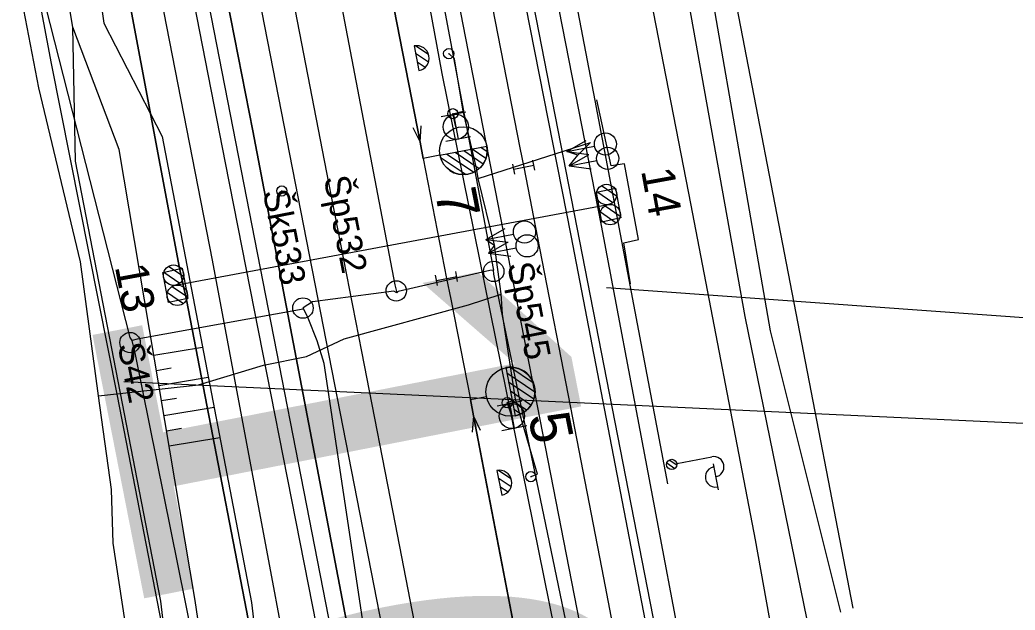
# Model space of a CAD drawing. Extents: x -545736 to -544888, y -1122892 to -1119128.
# Drawn here: x -545093.16 to -545044.47, y -1122476.71 to -1122447.83 of the extents above; entities that cross this region are included whole.
import ezdxf

# ---------------------------------------------------------------- set-up
doc = ezdxf.new("R2010")
doc.units = 0
for name, color, linetype in [('osvětlené plochy-hodnota-obrys', 7, 'Continuous'), ('Vrstva 1', 7, 'Continuous'), ('Vrstva 1 - Koleje', 7, 'Continuous'), ('Vrstva 11 - Trakce', 7, 'Continuous'), ('Vrstva 12 - Trakce zaklady', 7, 'Continuous'), ('Vrstva 17', 7, 'Continuous'), ('Vrstva 17_ploty - zabradli', 7, 'Continuous'), ('Vrstva 2 - Vyhybky', 7, 'Continuous'), ('Vrstva 23', 7, 'Continuous'), ('Vrstva 25', 7, 'Continuous'), ('Vrstva 26', 7, 'Continuous'), ('Vrstva 27', 7, 'Continuous'), ('Vrstva 28 - zabzar', 7, 'Continuous'), ('Vrstva 3 - Lisy - Pocitaci body', 7, 'Continuous'), ('Vrstva 31', 7, 'Continuous'), ('Vrstva 32', 7, 'Continuous'), ('Vrstva 35', 7, 'Continuous'), ('Vrstva 4 - Teren - stezky - prechody - plochy', 7, 'Continuous'), ('Vrstva 43', 7, 'Continuous'), ('Vrstva 44', 7, 'Continuous'), ('Vrstva 48', 7, 'Continuous'), ('Vrstva 49', 7, 'Continuous'), ('Vrstva 50', 7, 'Continuous'), ('Vrstva 63', 7, 'Continuous')]:
    doc.layers.add(name, color=color, linetype=linetype)

msp = doc.modelspace()

# ---------------------------------------------------------------- linework, layer by layer
at = {"layer": 'osvětlené plochy-hodnota-obrys'}
for points in [[(-545104.447, -1122260.603), (-545047.997, -1122549.826)], [(-545052.902, -1122550.783), (-545063.265, -1122552.806), (-545092.05, -1122405.326)]]:
    msp.add_lwpolyline(points, dxfattribs=at)
at = {"layer": 'Vrstva 1'}
for points in [[(-545068.904, -1122411.876), (-545066.819, -1122423.364), (-545063.507, -1122440.549), (-545060.331, -1122456.897), (-545057.192, -1122473.275), (-545054.444, -1122488.508), (-545052.57, -1122500.819), (-545051.42, -1122511.592), (-545050.311, -1122520.98), (-545049.375, -1122526.795), (-545046.137, -1122542.925), (-545043.214, -1122557.71), (-545039.903, -1122574.434), (-545036.419, -1122592.255), (-545033.982, -1122604.761), (-545029.871, -1122624.617), (-545027.294, -1122633.968), (-545025.013, -1122641.762), (-545022.676, -1122652.428), (-545020.046, -1122666.027), (-545016.909, -1122682.055), (-545009.383, -1122721.21)], [(-545077.711, -1122482.141), (-545078.022, -1122480.601), (-545083.104, -1122454.82), (-545087.968, -1122429.854), (-545090.872, -1122415.011), (-545090.872, -1122415.011)]]:
    msp.add_lwpolyline(points, dxfattribs=at)
at = {"layer": 'Vrstva 1 - Koleje'}
for points in [[(-545087.631, -1122356.921), (-545087.478, -1122357.706), (-545083.658, -1122377.335), (-545081.276, -1122399.123), (-545079.824, -1122412.231), (-545077.406, -1122434.196), (-545073.577, -1122453.817), (-545073.422, -1122454.612)], [(-545087.631, -1122356.921), (-545087.478, -1122357.706), (-545083.658, -1122377.335), (-545079.457, -1122398.925), (-545078.22, -1122405.227), (-545076.531, -1122413.905), (-545074.914, -1122422.224), (-545073.241, -1122430.787), (-545071.58, -1122439.294), (-545069.9, -1122447.908), (-545068.694, -1122454.095), (-545068.51, -1122455.04), (-545067.74, -1122458.991), (-545066.218, -1122466.788), (-545064.604, -1122475.134), (-545063.149, -1122482.709), (-545061.605, -1122490.815), (-545060.225, -1122498.121), (-545058.79, -1122505.8), (-545058.492, -1122507.408), (-545055.506, -1122523.754), (-545052.665, -1122539.312), (-545052.521, -1122540.099)], [(-545069.539, -1122499.984), (-545069.814, -1122498.512), (-545071.553, -1122489.328), (-545073.141, -1122481.01), (-545074.782, -1122472.511), (-545076.429, -1122464.049), (-545078.036, -1122455.797), (-545079.674, -1122447.385), (-545081.331, -1122438.891), (-545082.96, -1122430.532), (-545084.505, -1122422.611), (-545085.821, -1122415.851), (-545086.933, -1122410.139), (-545087.985, -1122404.745), (-545089.107, -1122398.973)], [(-545083.688, -1122401.957), (-545082.72, -1122406.953), (-545081.625, -1122412.574), (-545077.406, -1122434.196), (-545074.358, -1122449.817), (-545073.577, -1122453.817), (-545073.422, -1122454.612)], [(-545073.422, -1122454.612), (-545072.281, -1122460.477), (-545072.082, -1122461.498), (-545071.121, -1122466.407)], [(-545052.521, -1122540.099), (-545052.665, -1122539.312), (-545055.506, -1122523.754), (-545060.249, -1122507.97), (-545063.074, -1122498.691), (-545067.975, -1122482.725), (-545070.968, -1122467.202), (-545071.121, -1122466.407)], [(-545045.385, -1122609.05), (-545046.733, -1122601.181), (-545048.18, -1122592.761), (-545048.908, -1122588.523), (-545050.442, -1122579.607), (-545051.961, -1122570.765), (-545053.451, -1122562.174), (-545054.791, -1122554.514), (-545055.355, -1122551.329), (-545056.105, -1122547.087), (-545057.584, -1122538.791), (-545059.098, -1122530.393), (-545060.459, -1122522.91), (-545062.079, -1122514.072), (-545063.588, -1122505.944), (-545064.879, -1122499.052), (-545067.975, -1122482.725), (-545070.312, -1122470.606), (-545070.968, -1122467.202), (-545071.121, -1122466.407)]]:
    msp.add_lwpolyline(points, dxfattribs=at)
at = {"layer": 'Vrstva 11 - Trakce'}
for p, q in [((-545064.937, -1122456.231), (-545064.158, -1122456.771)), ((-545064.702, -1122455.938), (-545063.968, -1122456.446)), ((-545085.548, -1122460.812), (-545064.372, -1122456.867)), ((-545064.525, -1122456.924), (-545063.789, -1122457.434)), ((-545064.759, -1122457.219), (-545063.981, -1122457.756)), ((-545085.88, -1122459.884), (-545085.145, -1122460.39)), ((-545086.115, -1122460.178), (-545085.334, -1122460.715)), ((-545085.701, -1122460.87), (-545084.963, -1122461.377)), ((-545085.934, -1122461.165), (-545085.155, -1122461.7))]:
    msp.add_line(p, q, dxfattribs=at)
for centre in [(-545064.462, -1122456.375), (-545064.282, -1122457.359), (-545085.639, -1122460.32), (-545085.457, -1122461.304)]:
    msp.add_circle(centre, 0.5, dxfattribs=at)
at = {"layer": 'Vrstva 12 - Trakce zaklady'}
for p, q in [((-545086.157, -1122460.182), (-545085.218, -1122459.981)), ((-545084.944, -1122461.458), (-545085.884, -1122461.658))]:
    msp.add_line(p, q, dxfattribs=at)
for points in [[(-545064.691, -1122457.732), (-545064.951, -1122456.262), (-545064.026, -1122456.059), (-545063.76, -1122457.521), (-545064.691, -1122457.732)], [(-545085.218, -1122459.981), (-545084.944, -1122461.458), (-545085.884, -1122461.658), (-545086.157, -1122460.182), (-545085.218, -1122459.981)], [(-545085.218, -1122459.981), (-545085.218, -1122459.981), (-545084.944, -1122461.458), (-545084.944, -1122461.458)]]:
    msp.add_lwpolyline(points, dxfattribs=at)
at = {"layer": 'Vrstva 17'}
msp.add_lwpolyline([(-545061.455, -1122470.527), (-545065.01, -1122451.773), (-545069.381, -1122428.948), (-545072.48, -1122413.359), (-545077.522, -1122387.101), (-545079.508, -1122376.78)], dxfattribs=at)
at = {"layer": 'Vrstva 17_ploty - zabradli'}
msp.add_lwpolyline([(-545063.287, -1122460.741), (-545063.618, -1122458.736), (-545062.888, -1122458.571), (-545063.581, -1122454.877), (-545064.234, -1122454.97), (-545064.94, -1122451.744)], dxfattribs=at)
at = {"layer": 'Vrstva 2 - Vyhybky'}
for p, q in [((-545072.615, -1122454.452), (-545070.316, -1122454.004)), ((-545071.448, -1122454.225), (-545070.489, -1122454.87)), ((-545071.031, -1122454.143), (-545070.358, -1122454.597)), ((-545070.615, -1122454.062), (-545070.298, -1122454.275)), ((-545072.615, -1122454.452), (-545073.422, -1122454.612)), ((-545072.614, -1122454.453), (-545072.615, -1122454.452)), ((-545072.591, -1122454.539), (-545071.331, -1122455.388)), ((-545072.281, -1122454.387), (-545070.955, -1122455.279)), ((-545071.865, -1122454.305), (-545070.686, -1122455.099)), ((-545069.389, -1122464.845), (-545068.928, -1122467.2)), ((-545068.036, -1122465.603), (-545069.191, -1122464.826)), ((-545067.961, -1122466.039), (-545069.336, -1122465.114)), ((-545068.018, -1122466.386), (-545069.249, -1122465.558)), ((-545071.121, -1122466.407), (-545070.336, -1122466.253)), ((-545068.157, -1122466.679), (-545069.162, -1122466.002)), ((-545068.368, -1122466.922), (-545069.075, -1122466.447)), ((-545068.661, -1122467.111), (-545068.988, -1122466.89))]:
    msp.add_line(p, q, dxfattribs=at)
for points in [[(-545073.422, -1122454.612), (-545073.577, -1122453.817), (-545077.406, -1122434.196), (-545081.625, -1122412.574)], [(-545073.928, -1122453.098), (-545073.577, -1122453.817), (-545073.522, -1122453.019)], [(-545071.121, -1122466.407), (-545070.968, -1122467.202), (-545067.975, -1122482.725), (-545064.879, -1122499.052)], [(-545070.618, -1122467.922), (-545070.968, -1122467.202), (-545071.025, -1122468)]]:
    msp.add_lwpolyline(points, dxfattribs=at)
for centre, radius in [((-545071.459, -1122454.228), 1.17), ((-545069.158, -1122466.023), 1.2)]:
    msp.add_circle(centre, radius, dxfattribs=at)
for centre, radius, start, end in [((-545071.465, -1122454.228), 1.171, 191.0725, 11.0334), ((-545069.158, -1122466.023), 1.2, 281.0763, 101.0763)]:
    msp.add_arc(centre, radius, start, end, dxfattribs=at)
at = {"layer": 'Vrstva 23'}
msp.add_line((-545052.391, -1122476.609), (-545068.487, -1122393.377), dxfattribs=at)
at = {"layer": 'Vrstva 25'}
for p, q in [((-545061.388, -1122469.36), (-545061.025, -1122469.607)), ((-545061.026, -1122469.534), (-545059.307, -1122469.209)), ((-545061.509, -1122469.504), (-545061.113, -1122469.774)), ((-545059.242, -1122469.552), (-545059, -1122470.83))]:
    msp.add_line(p, q, dxfattribs=at)
msp.add_circle((-545061.272, -1122469.581), 0.25, dxfattribs=at)
msp.add_circle((-545061.272, -1122469.581), 0.25, dxfattribs=at)
for centre, start, end in [((-545059.214, -1122469.7), 280.7336, 100.7336), ((-545059.127, -1122470.192), 100.031, 281.4362)]:
    msp.add_arc(centre, 0.5, start, end, dxfattribs=at)
at = {"layer": 'Vrstva 26'}
msp.add_lwpolyline([(-545074.677, -1122532.566), (-545074.132, -1122533.974), (-545074.641, -1122534.055), (-545076.033, -1122534.608), (-545081.852, -1122500.2), (-545082.733, -1122495.291), (-545088.377, -1122466.226), (-545091.604, -1122449.97), (-545095.803, -1122427.789), (-545096.504, -1122425.231), (-545096.934, -1122424.458), (-545097.239, -1122424.494)], dxfattribs=at)
at = {"layer": 'Vrstva 27'}
for p, q in [((-545072.185, -1122449.455), (-545072.175, -1122449.505)), ((-545071.985, -1122452.395), (-545071.975, -1122452.445)), ((-545069.325, -1122466.535), (-545069.315, -1122466.585)), ((-545068.165, -1122470.155), (-545068.155, -1122470.205))]:
    msp.add_line(p, q, dxfattribs=at)
for centre in [(-545072.18, -1122449.48), (-545071.98, -1122452.42), (-545069.32, -1122466.56), (-545068.16, -1122470.18)]:
    msp.add_circle(centre, 0.25, dxfattribs=at)
at = {"layer": 'Vrstva 28 - zabzar'}
for points in [[(-545081.29, -1122506.35), (-545083.52, -1122495.4), (-545087.27, -1122480.36), (-545088, -1122477.28), (-545088.6, -1122473.44), (-545088.68, -1122470.8), (-545089.31, -1122466.23), (-545090.2, -1122459.67), (-545092.23, -1122451.16), (-545094.2, -1122440.96), (-545096.89, -1122439.25), (-545098.21, -1122435.16), (-545098.87, -1122433.13), (-545100.24, -1122425.44), (-545102.2, -1122418.85), (-545103.21, -1122414.3), (-545103.69, -1122412.05), (-545103.93, -1122410.89)], [(-545068.16, -1122470.18), (-545067.84, -1122470.05), (-545068.91, -1122466.38), (-545069.55, -1122462.23), (-545069.62, -1122461.24), (-545069.94, -1122458.85), (-545070.74, -1122455.59), (-545070.82, -1122455.09), (-545071.47, -1122452.3), (-545071.9, -1122449.73), (-545072.18, -1122449.48)], [(-545071.83, -1122453.06), (-545071.98, -1122452.42), (-545071.47, -1122452.3)], [(-545070.74, -1122455.59), (-545065.25, -1122453.83), (-545065.87, -1122454.45)], [(-545066.29, -1122454.97), (-545065.87, -1122454.45), (-545066.4, -1122454.27)], [(-545070.36, -1122458.57), (-545069.94, -1122458.85), (-545070.23, -1122459.25)], [(-545089.31, -1122466.23), (-545084.42, -1122465.68), (-545081.24, -1122464.73), (-545079.13, -1122464.3), (-545077.29, -1122463.44), (-545071.21, -1122461.77), (-545069.67, -1122461.26), (-545069.62, -1122461.24)], [(-545069.09, -1122467.21), (-545069.32, -1122466.56), (-545068.91, -1122466.38)]]:
    msp.add_lwpolyline(points, dxfattribs=at)
at = {"layer": 'Vrstva 3 - Lisy - Pocitaci body'}
for p, q in [((-545073.865, -1122449.1), (-545073.638, -1122450.311)), ((-545073.782, -1122449.091), (-545073.175, -1122449.508)), ((-545073.798, -1122449.457), (-545073.166, -1122449.889)), ((-545073.718, -1122449.886), (-545073.326, -1122450.15)), ((-545073.638, -1122450.311), (-545073.638, -1122450.311)), ((-545071.343, -1122452.337), (-545072.553, -1122452.573)), ((-545071.948, -1122452.455), (-545071.712, -1122453.665)), ((-545071.107, -1122453.547), (-545072.317, -1122453.783)), ((-545066.4, -1122454.27), (-545065.45, -1122453.733)), ((-545066.4, -1122454.27), (-545065.046, -1122454.006)), ((-545066.4, -1122454.27), (-545065.318, -1122454.41)), ((-545067.971, -1122455.19), (-545068.067, -1122454.699)), ((-545066.29, -1122454.97), (-545065.34, -1122454.434)), ((-545066.29, -1122454.97), (-545064.935, -1122454.706)), ((-545068.953, -1122455.381), (-545069.049, -1122454.89)), ((-545069.001, -1122455.136), (-545068.019, -1122454.944)), ((-545066.29, -1122454.97), (-545065.208, -1122455.111)), ((-545070.36, -1122458.57), (-545069.41, -1122458.034)), ((-545070.36, -1122458.57), (-545069.005, -1122458.306)), ((-545070.36, -1122458.57), (-545069.278, -1122458.711)), ((-545070.23, -1122459.25), (-545069.28, -1122458.713)), ((-545070.23, -1122459.25), (-545068.876, -1122458.986)), ((-545070.23, -1122459.25), (-545069.148, -1122459.39)), ((-545072.724, -1122460.818), (-545072.82, -1122460.327)), ((-545072.772, -1122460.573), (-545071.79, -1122460.381)), ((-545071.742, -1122460.627), (-545071.838, -1122460.136)), ((-545068.606, -1122466.486), (-545069.814, -1122466.726)), ((-545069.21, -1122466.606), (-545068.97, -1122467.814)), ((-545068.366, -1122467.694), (-545069.574, -1122467.934)), ((-545069.748, -1122469.87), (-545069.134, -1122470.277)), ((-545069.831, -1122469.881), (-545069.584, -1122471.088)), ((-545069.758, -1122470.237), (-545069.119, -1122470.658)), ((-545069.671, -1122470.664), (-545069.274, -1122470.922)), ((-545069.584, -1122471.088), (-545069.584, -1122471.088))]:
    msp.add_line(p, q, dxfattribs=at)
for centre, radius in [((-545071.829, -1122453.062), 0.616), ((-545064.513, -1122453.904), 0.542), ((-545064.403, -1122454.605), 0.542), ((-545068.473, -1122458.205), 0.542), ((-545068.343, -1122458.884), 0.542), ((-545069.089, -1122467.212), 0.616)]:
    msp.add_circle(centre, radius, dxfattribs=at)
for centre, start, end in [((-545073.751, -1122449.706), 10.6021, 100.6021), ((-545073.751, -1122449.706), 280.6021, 10.6021), ((-545069.707, -1122470.485), 11.5627, 101.5627), ((-545069.707, -1122470.485), 281.5627, 11.5627)]:
    msp.add_arc(centre, 0.616, start, end, dxfattribs=at)
at = {"layer": 'Vrstva 31'}
msp.add_lwpolyline([(-545062.05, -1122603.96), (-545065.13, -1122586.61), (-545067.53, -1122575.15), (-545070.15, -1122562.71), (-545071.68, -1122553.55), (-545073.01, -1122547.67), (-545075.63, -1122536.06), (-545076.51, -1122532.89), (-545078.96, -1122517.74), (-545081.29, -1122506.35), (-545083.52, -1122495.4), (-545088, -1122477.28), (-545088.6, -1122473.44), (-545088.68, -1122470.8), (-545089.31, -1122466.23), (-545090.2, -1122459.67), (-545092.23, -1122451.16), (-545094.2, -1122440.96), (-545096.89, -1122439.25), (-545098.21, -1122435.16)], dxfattribs=at)
at = {"layer": 'Vrstva 32'}
msp.add_lwpolyline([(-545062.05, -1122603.96), (-545065.13, -1122586.61), (-545067.53, -1122575.15), (-545070.15, -1122562.71), (-545071.68, -1122553.55), (-545073.01, -1122547.67), (-545075.63, -1122536.06), (-545076.51, -1122532.89), (-545078.96, -1122517.74), (-545081.29, -1122506.35), (-545083.52, -1122495.4), (-545087.27, -1122480.36), (-545088, -1122477.28), (-545088.6, -1122473.44), (-545088.68, -1122470.8), (-545089.31, -1122466.23), (-545090.2, -1122459.67), (-545092.23, -1122451.16), (-545094.2, -1122440.96), (-545096.89, -1122439.25), (-545098.21, -1122435.16)], dxfattribs=at)
at = {"layer": 'Vrstva 35'}
msp.add_line((-545070.74, -1122455.59), (-545065.25, -1122453.83), dxfattribs=at)
msp.add_lwpolyline([(-545084.42, -1122465.68), (-545081.24, -1122464.73), (-545079.13, -1122464.3), (-545077.29, -1122463.44), (-545071.21, -1122461.77), (-545069.67, -1122461.26)], dxfattribs=at)
at = {"layer": 'Vrstva 4 - Teren - stezky - prechody - plochy'}
for points in [[(-545105.65, -1122321.963), (-545106.569, -1122322.088), (-545104.019, -1122337.885), (-545101.617, -1122351.417), (-545097.013, -1122374.966), (-545091.085, -1122405.745), (-545081.755, -1122453.25), (-545075.964, -1122483.68)], [(-545100.915, -1122379.805), (-545096.774, -1122401.019), (-545090.332, -1122433.377), (-545090.074, -1122434.757), (-545085.349, -1122459.985), (-545085.015, -1122461.52), (-545081.07, -1122481.884), (-545079.587, -1122481.709), (-545079.247, -1122484.854), (-545076.321, -1122485.056), (-545075.964, -1122483.68), (-545081.755, -1122453.25), (-545091.085, -1122405.745), (-545097.013, -1122374.966), (-545101.617, -1122351.417), (-545104.019, -1122337.885), (-545106.569, -1122322.088), (-545105.65, -1122321.963), (-545100.125, -1122351.182), (-545095.522, -1122374.321), (-545089.503, -1122405.512), (-545080.247, -1122452.974), (-545074.197, -1122483.96)], [(-545105.65, -1122321.963), (-545100.125, -1122351.182), (-545095.522, -1122374.321), (-545089.503, -1122405.512), (-545080.247, -1122452.974), (-545074.197, -1122483.96)], [(-545079.587, -1122481.709), (-545083.734, -1122459.587), (-545088.622, -1122434.525), (-545095.308, -1122400.508), (-545099.066, -1122380.894), (-545103.569, -1122357.921), (-545104.718, -1122351.085), (-545105.693, -1122351.143), (-545105.904, -1122359.937), (-545106.198, -1122369.165), (-545107.396, -1122385.739), (-545107.881, -1122390.846), (-545108.53, -1122396.005), (-545110.419, -1122409.211)], [(-545079.587, -1122481.709), (-545081.07, -1122481.884), (-545085.015, -1122461.52), (-545085.349, -1122459.985), (-545090.074, -1122434.757), (-545090.332, -1122433.377), (-545096.774, -1122401.019), (-545100.641, -1122381.169), (-545100.915, -1122379.805), (-545103.919, -1122364.365), (-545104.378, -1122364.37), (-545105.142, -1122376.501), (-545105.945, -1122385.58), (-545106.432, -1122389.825), (-545107.117, -1122396.527), (-545109.066, -1122409.783)], [(-545075.61, -1122426.845), (-545076.531, -1122427.041), (-545074.718, -1122438.476), (-545072.519, -1122450.459), (-545066.475, -1122480.257), (-545064.881, -1122486.874), (-545063.95, -1122486.695)], [(-545075.61, -1122426.845), (-545069.413, -1122458.685), (-545063.95, -1122486.695)], [(-545070.278, -1122429.488), (-545064.72, -1122457.892), (-545060.382, -1122480.861), (-545059.861, -1122483.446), (-545053.003, -1122522.259), (-545052.753, -1122523.663), (-545048.917, -1122544.179), (-545042.47, -1122579.486), (-545042.186, -1122581.244), (-545032.733, -1122635.783), (-545027.941, -1122665.049), (-545022.786, -1122693.812), (-545022.502, -1122695.225), (-545012.285, -1122751.226), (-545012.008, -1122752.698)], [(-545071.756, -1122430.223), (-545066.205, -1122458.377), (-545061.37, -1122483.517), (-545053.92, -1122523.598), (-545044.041, -1122579.762), (-545034.681, -1122633.788), (-545029.212, -1122665.663), (-545024.312, -1122693.834), (-545023.844, -1122696.43), (-545013.894, -1122750.973), (-545013.506, -1122752.991)]]:
    msp.add_lwpolyline(points, dxfattribs=at)
at = {"layer": 'Vrstva 43'}
for centre in [(-545069.979, -1122460.134), (-545074.747, -1122461.09), (-545079.31, -1122461.928), (-545087.767, -1122463.619)]:
    msp.add_circle(centre, 0.5, dxfattribs=at)
at = {"layer": 'Vrstva 44'}
for points in [[(-545090.429, -1122381.179), (-545082.416, -1122421.013), (-545074.823, -1122460.788), (-545074.713, -1122461.189)], [(-545053.287, -1122633.279), (-545063.238, -1122586.146), (-545063.248, -1122585.919), (-545063.296, -1122585.762), (-545072.411, -1122534.849), (-545072.406, -1122534.601), (-545072.52, -1122534.494), (-545080.043, -1122501.027), (-545080.093, -1122500.849), (-545080.193, -1122500.397), (-545087.505, -1122464.21), (-545087.659, -1122463.509), (-545087.757, -1122463.363), (-545099.069, -1122419.052), (-545099.193, -1122418.695), (-545099.586, -1122418.621), (-545116.487, -1122418.299), (-545117.079, -1122418.156), (-545117.605, -1122418.155), (-545149.644, -1122416.388), (-545150.026, -1122416.395), (-545150.307, -1122416.258), (-545156.662, -1122416.357)], [(-545075.938, -1122428.428), (-545069.999, -1122459.986), (-545069.988, -1122460.07)], [(-545069.988, -1122460.07), (-545070.16, -1122460.089), (-545074.658, -1122461.114), (-545074.713, -1122461.189), (-545074.863, -1122461.106), (-545078.841, -1122461.626), (-545079.293, -1122461.915), (-545079.306, -1122461.976), (-545087.413, -1122463.444), (-545087.659, -1122463.509)], [(-545065.408, -1122482.259), (-545069.968, -1122460.276), (-545069.988, -1122460.07)], [(-545075.336, -1122484.202), (-545078.265, -1122464.65), (-545078.61, -1122463.54), (-545079.062, -1122462.417), (-545079.293, -1122461.915)]]:
    msp.add_lwpolyline(points, dxfattribs=at)
at = {"layer": 'Vrstva 48'}
for p, q in [((-545086.606, -1122464.237), (-545084.224, -1122463.836)), ((-545086.481, -1122464.977), (-545085.762, -1122464.856)), ((-545086.357, -1122465.716), (-545083.942, -1122465.31)), ((-545086.233, -1122466.456), (-545085.503, -1122466.333)), ((-545086.108, -1122467.195), (-545083.66, -1122466.784)), ((-545085.984, -1122467.935), (-545085.244, -1122467.811)), ((-545085.859, -1122468.675), (-545083.378, -1122468.257))]:
    msp.add_line(p, q, dxfattribs=at)
at = {"layer": 'Vrstva 49'}
for p, q in [((-545056.436, -1122463.037), (-545059.839, -1122443.432)), ((-545053.003, -1122476.81), (-545056.436, -1122463.037))]:
    msp.add_line(p, q, dxfattribs=at)
for points in [[(-545062.614, -1122428.964), (-545061.443, -1122441.413), (-545057.692, -1122462.338), (-545054.666, -1122477.193), (-545052.697, -1122484.448), (-545047.975, -1122509.923)], [(-545059.286, -1122607.868), (-545065.622, -1122576.388), (-545067.136, -1122567.588), (-545068.087, -1122564.592), (-545071.156, -1122547.421), (-545072.737, -1122538.495), (-545073.292, -1122533.326), (-545073.846, -1122531.295), (-545074.577, -1122529.204), (-545076.772, -1122519.99), (-545079.424, -1122507.691), (-545080.344, -1122504.787), (-545084.585, -1122476.247), (-545088.301, -1122454.163), (-545090.567, -1122448.188), (-545091.645, -1122441.72), (-545092.575, -1122433.846)], [(-545092.575, -1122433.846), (-545090.002, -1122441.276), (-545089.045, -1122447.984), (-545086.196, -1122453.537), (-545081.831, -1122476.339), (-545078.686, -1122503.072), (-545075.408, -1122519.018), (-545069.59, -1122547.465), (-545063.836, -1122576.435), (-545058.217, -1122603.978), (-545054.473, -1122623.814), (-545050.32, -1122646.168), (-545045.437, -1122670.217), (-545040.565, -1122694.58), (-545033.916, -1122726.946), (-545029.145, -1122751.861), (-545028.35, -1122755.897)], [(-545076.772, -1122519.99), (-545077.287, -1122522.32), (-545083.009, -1122504.025), (-545086.26, -1122476.27), (-545090.431, -1122454.74), (-545090.567, -1122448.188)]]:
    msp.add_lwpolyline(points, dxfattribs=at)
at = {"layer": 'Vrstva 50'}
msp.add_line((-545080.369, -1122456.201), (-545080.319, -1122456.201), dxfattribs=at)
msp.add_circle((-545080.344, -1122456.201), 0.25, dxfattribs=at)
at = {"layer": 'Vrstva 63'}
for p, q in [((-545028.96, -1122463.504), (-545064.453, -1122460.932)), ((-545028.016, -1122468.329), (-545088.073, -1122465.535))]:
    msp.add_line(p, q, dxfattribs=at)

# ---------------------------------------------------------------- texts
at = {"layer": 'osvětlené plochy-hodnota-obrys'}
msp.add_text('10', height=22.7812, rotation=281.0956, dxfattribs=at).set_placement((-545090.05, -1122460.968))
at = {"layer": 'Vrstva 11 - Trakce'}
for s, rotation, p in [('14', 280.3117, (-545062.773, -1122455.198)), ('13', 280.479, (-545088.514, -1122459.896))]:
    msp.add_text(s, height=1.6, rotation=rotation, dxfattribs=at).set_placement(p)
at = {"layer": 'Vrstva 2 - Vyhybky'}
for s, rotation, p in [('7', 281.0529, (-545072.862, -1122456.245)), ('5', 281.0763, (-545068.293, -1122467.216))]:
    msp.add_text(s, height=2, rotation=rotation, dxfattribs=at).set_placement(p)
at = {"layer": 'Vrstva 43'}
for s, rotation, p in [('Šp532', 281.0323, (-545078.298, -1122455.563)), ('Šk533', 281.0323, (-545081.277, -1122456.236)), ('Šp545', 281.0323, (-545069.318, -1122459.795)), ('Š42', 281.4235, (-545088.38, -1122463.743))]:
    msp.add_text(s, height=1.25, rotation=rotation, dxfattribs=at).set_placement(p)

doc.saveas('drawing.dxf')
